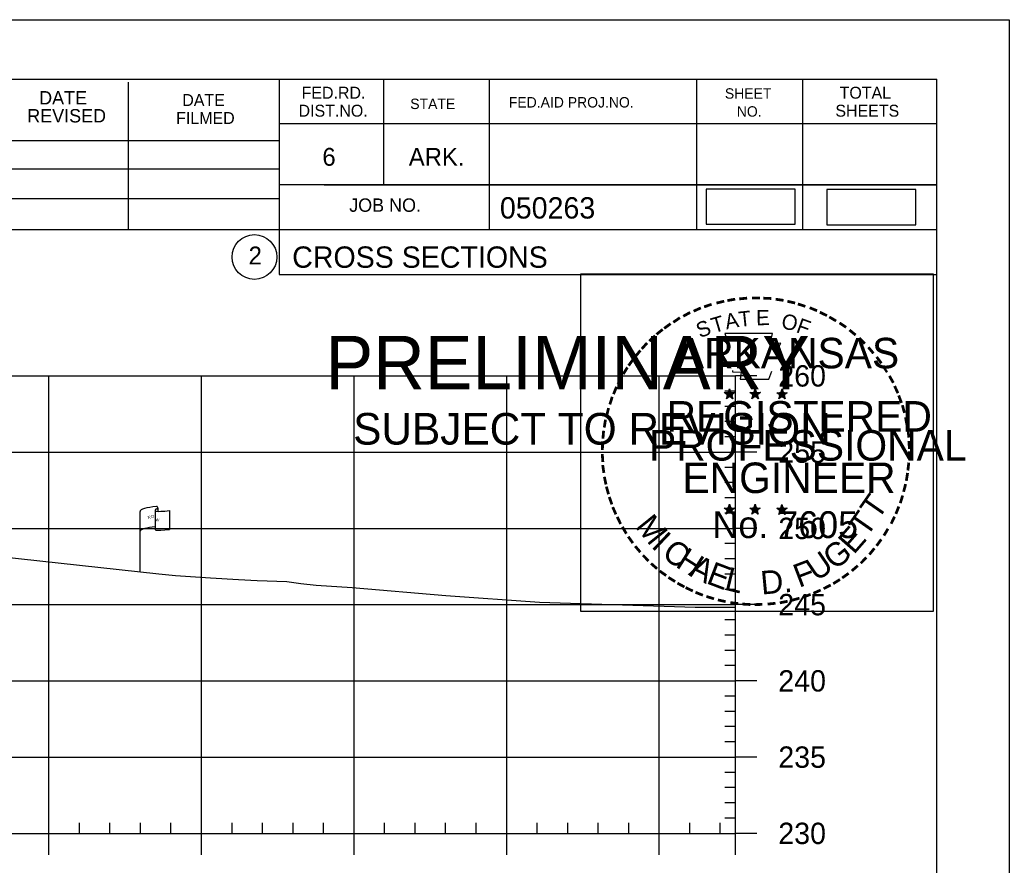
# Model space of a CAD drawing. Extents: x 1365647 to 1367999, y 387113 to 400173.
# Drawn here: x 1365992.2 to 1366057, y 390304 to 390359.5 of the extents above; entities that cross this region are included whole.
import ezdxf

# ---------------------------------------------------------------- set-up
doc = ezdxf.new("R2010")
doc.units = 0
for name, color, linetype in [('E_Existing ROW', 7, 'Continuous'), ('R_Axis', 7, 'Continuous'), ('R_Axis Annot', 7, 'Continuous'), ('R_Border', 7, 'Continuous'), ('R_Border PE', 7, 'Continuous'), ('R_Border Prem', 7, 'Continuous'), ('R_Detour', 7, 'Continuous'), ('R_Exist Surface', 7, 'Continuous'), ('R_Grid', 7, 'Continuous'), ('R_No Plot', 7, 'Continuous')]:
    doc.layers.add(name, color=color, linetype=linetype)

msp = doc.modelspace()

# ---------------------------------------------------------------- linework, layer by layer
at = {"layer": 'E_Existing ROW'}
for p, q in [((1366001.227, 390327.468), (1366001.227, 390327.228)), ((1366000.064, 390323.267), (1366000.064, 390327.217)), ((1366001.06, 390327.312), (1366001.06, 390327.298)), ((1366001.06, 390327.298), (1366001.06, 390326.072)), ((1366001.995, 390327.274), (1366001.995, 390326.034))]:
    msp.add_line(p, q, dxfattribs=at)
for centre, radius, start, end in [((1366001.149, 390327.468), 0.0783, 263.07118, 93.95638), ((1366001.138, 390327.312), 0.078, 88.6458, 274.28284), ((1366001.138, 390326.072), 0.0783, 180, 273.95638)]:
    msp.add_arc(centre, radius, start, end, dxfattribs=at)
for centre, major_axis, ratio, start_param, end_param in [((1366001.646, 390327.261), (-1.582, -0.043), 0.19887, 5.030368, 6.283185), ((1366002.354, 390327.376), (-1.227, -0.134), 0.052933, 0.159456, 1.268315), ((1366001.641, 390325.943), (-1.582, -0.043), 0.19887, 5.083035, 6.194897), ((1366002.354, 390326.136), (-1.227, -0.134), 0.052933, 0.159456, 1.268315)]:
    msp.add_ellipse(centre, major_axis=major_axis, ratio=ratio, start_param=start_param, end_param=end_param, dxfattribs=at)
at = {"layer": 'R_Axis'}
for p, q in [((1366039.095, 390306.111), (1366039.095, 390336.111)), ((1366040.495, 390336.111), (1366039.095, 390336.111)), ((1366039.095, 390335.111), (1366038.395, 390335.111)), ((1366039.095, 390334.111), (1366038.395, 390334.111)), ((1366039.095, 390333.111), (1366038.395, 390333.111)), ((1366039.095, 390332.111), (1366038.395, 390332.111)), ((1366040.495, 390331.111), (1366039.095, 390331.111)), ((1366039.095, 390330.111), (1366038.395, 390330.111)), ((1366039.095, 390329.111), (1366038.395, 390329.111)), ((1366039.095, 390328.111), (1366038.395, 390328.111)), ((1366039.095, 390327.111), (1366038.395, 390327.111)), ((1366040.495, 390326.111), (1366039.095, 390326.111)), ((1366039.095, 390325.111), (1366038.395, 390325.111)), ((1366039.095, 390324.111), (1366038.395, 390324.111)), ((1366039.095, 390323.111), (1366038.395, 390323.111)), ((1366039.095, 390322.111), (1366038.395, 390322.111)), ((1366040.495, 390321.111), (1366039.095, 390321.111)), ((1366039.095, 390320.111), (1366038.395, 390320.111)), ((1366039.095, 390319.111), (1366038.395, 390319.111)), ((1366039.095, 390318.111), (1366038.395, 390318.111)), ((1366039.095, 390317.111), (1366038.395, 390317.111)), ((1366040.495, 390316.111), (1366039.095, 390316.111)), ((1366039.095, 390315.111), (1366038.395, 390315.111)), ((1366039.095, 390314.111), (1366038.395, 390314.111)), ((1366039.095, 390313.111), (1366038.395, 390313.111)), ((1366039.095, 390312.111), (1366038.395, 390312.111)), ((1366040.495, 390311.111), (1366039.095, 390311.111)), ((1366039.095, 390310.111), (1366038.395, 390310.111)), ((1366039.095, 390309.111), (1366038.395, 390309.111)), ((1366039.095, 390308.111), (1366038.395, 390308.111)), ((1365996.095, 390306.111), (1365996.095, 390306.811)), ((1365998.095, 390306.111), (1365998.095, 390306.811)), ((1366000.095, 390306.111), (1366000.095, 390306.811)), ((1366002.095, 390306.111), (1366002.095, 390306.811)), ((1366006.095, 390306.111), (1366006.095, 390306.811)), ((1366008.095, 390306.111), (1366008.095, 390306.811)), ((1366010.095, 390306.111), (1366010.095, 390306.811)), ((1366012.095, 390306.111), (1366012.095, 390306.811)), ((1366016.095, 390306.111), (1366016.095, 390306.811)), ((1366018.095, 390306.111), (1366018.095, 390306.811)), ((1366020.095, 390306.111), (1366020.095, 390306.811)), ((1366022.095, 390306.111), (1366022.095, 390306.811)), ((1366026.095, 390306.111), (1366026.095, 390306.811)), ((1366028.095, 390306.111), (1366028.095, 390306.811)), ((1366030.095, 390306.111), (1366030.095, 390306.811)), ((1366032.095, 390306.111), (1366032.095, 390306.811)), ((1366036.095, 390306.111), (1366036.095, 390306.811)), ((1366038.095, 390306.111), (1366038.095, 390306.811)), ((1366039.095, 390307.111), (1366038.395, 390307.111)), ((1365749.095, 390306.111), (1366039.095, 390306.111)), ((1365994.095, 390304.711), (1365994.095, 390306.111)), ((1366004.095, 390304.711), (1366004.095, 390306.111)), ((1366014.095, 390304.711), (1366014.095, 390306.111)), ((1366024.095, 390304.711), (1366024.095, 390306.111)), ((1366034.095, 390304.711), (1366034.095, 390306.111)), ((1366039.095, 390304.711), (1366039.095, 390306.111)), ((1366040.495, 390306.111), (1366039.095, 390306.111))]:
    msp.add_line(p, q, dxfattribs=at)
at = {"layer": 'R_Border'}
for p, q in [((1365736.095, 390355.571), (1366052.275, 390355.571)), ((1365999.315, 390345.691), (1365999.315, 390355.371)), ((1366009.175, 390355.571), (1366009.175, 390342.771)), ((1366016.015, 390355.571), (1366016.015, 390348.631)), ((1366022.955, 390355.571), (1366022.955, 390345.691)), ((1366036.535, 390355.571), (1366036.535, 390345.691)), ((1366043.475, 390355.571), (1366043.475, 390345.691)), ((1366052.275, 390150.111), (1366052.275, 390355.571)), ((1366052.275, 390352.631), (1366009.175, 390352.631)), ((1366052.275, 390352.651), (1366052.275, 390352.651)), ((1365970.015, 390351.551), (1366009.175, 390351.551)), ((1365970.015, 390349.691), (1366009.175, 390349.691)), ((1366052.275, 390348.631), (1366009.175, 390348.631)), ((1366012.135, 390348.631), (1366052.275, 390348.631)), ((1365970.015, 390347.751), (1366009.175, 390347.751)), ((1366052.275, 390345.691), (1365970.015, 390345.691)), ((1366009.175, 390342.771), (1366052.275, 390342.771))]:
    msp.add_line(p, q, dxfattribs=at)
msp.add_circle((1366007.562, 390343.906), 1.467, dxfattribs=at)
at = {"layer": 'R_Border PE'}
for p, q in [((1366038.705, 390335.271), (1366038.664, 390335.019)), ((1366038.705, 390334.906), (1366038.705, 390335.271)), ((1366038.705, 390335.271), (1366038.754, 390335.021)), ((1366040.375, 390335.271), (1366040.334, 390335.019)), ((1366040.375, 390334.906), (1366040.375, 390335.271)), ((1366040.375, 390335.271), (1366040.424, 390335.021)), ((1366042.139, 390335.259), (1366042.098, 390335.007)), ((1366042.139, 390334.894), (1366042.139, 390335.259)), ((1366042.139, 390335.259), (1366042.188, 390335.009)), ((1366038.356, 390335.017), (1366038.705, 390334.906)), ((1366038.356, 390335.017), (1366038.609, 390334.972)), ((1366038.356, 390335.017), (1366038.593, 390334.895)), ((1366038.489, 390334.609), (1366038.705, 390334.906)), ((1366038.489, 390334.609), (1366038.615, 390334.853)), ((1366038.489, 390334.609), (1366038.703, 390334.826)), ((1366038.918, 390334.609), (1366038.703, 390334.823)), ((1366039.052, 390335.017), (1366038.705, 390334.906)), ((1366038.918, 390334.609), (1366038.705, 390334.906)), ((1366039.052, 390335.017), (1366038.766, 390334.968)), ((1366038.918, 390334.609), (1366038.781, 390334.9)), ((1366039.052, 390335.017), (1366038.848, 390334.915)), ((1366040.026, 390335.017), (1366040.375, 390334.906)), ((1366040.026, 390335.017), (1366040.279, 390334.972)), ((1366040.026, 390335.017), (1366040.263, 390334.895)), ((1366040.159, 390334.609), (1366040.375, 390334.906)), ((1366040.159, 390334.609), (1366040.285, 390334.853)), ((1366040.159, 390334.609), (1366040.373, 390334.826)), ((1366040.588, 390334.609), (1366040.373, 390334.823)), ((1366040.722, 390335.017), (1366040.375, 390334.906)), ((1366040.588, 390334.609), (1366040.375, 390334.906)), ((1366040.722, 390335.017), (1366040.436, 390334.968)), ((1366040.588, 390334.609), (1366040.451, 390334.9)), ((1366040.722, 390335.017), (1366040.518, 390334.915)), ((1366041.79, 390335.005), (1366042.139, 390334.894)), ((1366041.79, 390335.005), (1366042.043, 390334.96)), ((1366041.79, 390335.005), (1366042.027, 390334.883)), ((1366041.923, 390334.597), (1366042.139, 390334.894)), ((1366041.923, 390334.597), (1366042.049, 390334.841)), ((1366041.923, 390334.597), (1366042.137, 390334.814)), ((1366042.352, 390334.597), (1366042.137, 390334.811)), ((1366042.486, 390335.005), (1366042.139, 390334.894)), ((1366042.352, 390334.597), (1366042.139, 390334.894)), ((1366042.486, 390335.005), (1366042.2, 390334.956)), ((1366042.352, 390334.597), (1366042.215, 390334.888)), ((1366042.486, 390335.005), (1366042.282, 390334.903)), ((1366038.352, 390327.444), (1366038.701, 390327.333)), ((1366038.352, 390327.444), (1366038.605, 390327.399)), ((1366038.352, 390327.444), (1366038.589, 390327.322)), ((1366038.701, 390327.698), (1366038.66, 390327.446)), ((1366038.701, 390327.333), (1366038.701, 390327.698)), ((1366038.701, 390327.698), (1366038.75, 390327.448)), ((1366039.048, 390327.444), (1366038.701, 390327.333)), ((1366039.048, 390327.444), (1366038.762, 390327.395)), ((1366039.048, 390327.444), (1366038.844, 390327.342)), ((1366040.021, 390327.444), (1366040.37, 390327.333)), ((1366040.021, 390327.444), (1366040.274, 390327.399)), ((1366040.021, 390327.444), (1366040.258, 390327.322)), ((1366040.37, 390327.698), (1366040.329, 390327.446)), ((1366040.37, 390327.333), (1366040.37, 390327.698)), ((1366040.37, 390327.698), (1366040.419, 390327.448)), ((1366040.717, 390327.444), (1366040.37, 390327.333)), ((1366040.717, 390327.444), (1366040.431, 390327.395)), ((1366040.717, 390327.444), (1366040.513, 390327.342)), ((1366041.788, 390327.434), (1366042.137, 390327.323)), ((1366041.788, 390327.434), (1366042.041, 390327.389)), ((1366041.788, 390327.434), (1366042.025, 390327.312)), ((1366042.137, 390327.688), (1366042.096, 390327.436)), ((1366042.137, 390327.323), (1366042.137, 390327.688)), ((1366042.137, 390327.688), (1366042.186, 390327.438)), ((1366042.484, 390327.434), (1366042.137, 390327.323)), ((1366042.484, 390327.434), (1366042.198, 390327.385)), ((1366042.484, 390327.434), (1366042.28, 390327.332)), ((1366038.485, 390327.036), (1366038.701, 390327.333)), ((1366038.485, 390327.036), (1366038.611, 390327.28)), ((1366038.485, 390327.036), (1366038.699, 390327.253)), ((1366038.914, 390327.036), (1366038.699, 390327.25)), ((1366038.914, 390327.036), (1366038.701, 390327.333)), ((1366038.914, 390327.036), (1366038.777, 390327.327)), ((1366040.154, 390327.036), (1366040.37, 390327.333)), ((1366040.154, 390327.036), (1366040.28, 390327.28)), ((1366040.154, 390327.036), (1366040.368, 390327.253)), ((1366040.583, 390327.036), (1366040.368, 390327.25)), ((1366040.583, 390327.036), (1366040.37, 390327.333)), ((1366040.583, 390327.036), (1366040.446, 390327.327)), ((1366041.921, 390327.026), (1366042.137, 390327.323)), ((1366041.921, 390327.026), (1366042.047, 390327.27)), ((1366041.921, 390327.026), (1366042.135, 390327.243)), ((1366042.35, 390327.026), (1366042.135, 390327.24)), ((1366042.35, 390327.026), (1366042.137, 390327.323)), ((1366042.35, 390327.026), (1366042.213, 390327.317))]:
    msp.add_line(p, q, dxfattribs=at)
for points in [[(1366038.397, 390338.895), (1366038.666, 390338.068)], [(1366041.908, 390337.973), (1366042.05, 390338.257), (1366041.365, 390338.233), (1366041.513, 390338.895), (1366038.397, 390338.895)], [(1366038.889, 390336.472), (1366038.889, 390336.385), (1366039.452, 390336.366), (1366039.398, 390335.893), (1366041.268, 390335.893), (1366041.469, 390336.429)], [(1366038.705, 390335.271), (1366038.918, 390334.609), (1366038.356, 390335.017), (1366039.052, 390335.017), (1366038.489, 390334.609), (1366038.705, 390335.271)], [(1366040.375, 390335.271), (1366040.588, 390334.609), (1366040.026, 390335.017), (1366040.722, 390335.017), (1366040.159, 390334.609), (1366040.375, 390335.271)], [(1366042.139, 390335.259), (1366042.352, 390334.597), (1366041.79, 390335.005), (1366042.486, 390335.005), (1366041.923, 390334.597), (1366042.139, 390335.259)], [(1366038.701, 390327.698), (1366038.914, 390327.036), (1366038.352, 390327.444), (1366039.048, 390327.444), (1366038.485, 390327.036), (1366038.701, 390327.698)], [(1366040.37, 390327.698), (1366040.583, 390327.036), (1366040.021, 390327.444), (1366040.717, 390327.444), (1366040.154, 390327.036), (1366040.37, 390327.698)], [(1366042.137, 390327.688), (1366042.35, 390327.026), (1366041.788, 390327.434), (1366042.484, 390327.434), (1366041.921, 390327.026), (1366042.137, 390327.688)]]:
    msp.add_lwpolyline(points, dxfattribs=at)
for centre, radius in [((1366038.704, 390334.906), 0.172), ((1366038.704, 390334.906), 0.145), ((1366038.704, 390334.906), 0.116), ((1366038.704, 390334.906), 0.0991), ((1366038.704, 390334.906), 0.0747), ((1366038.704, 390334.906), 0.0495), ((1366038.704, 390334.906), 0.0296), ((1366040.374, 390334.906), 0.172), ((1366040.374, 390334.906), 0.145), ((1366040.374, 390334.906), 0.116), ((1366040.374, 390334.906), 0.0991), ((1366040.374, 390334.906), 0.0747), ((1366040.374, 390334.906), 0.0495), ((1366040.374, 390334.906), 0.0296), ((1366042.138, 390334.894), 0.172), ((1366042.138, 390334.894), 0.145), ((1366042.138, 390334.894), 0.116), ((1366042.138, 390334.894), 0.0991), ((1366042.138, 390334.894), 0.0747), ((1366042.138, 390334.894), 0.0495), ((1366042.138, 390334.894), 0.0296), ((1366038.7, 390327.333), 0.172), ((1366038.7, 390327.333), 0.145), ((1366038.7, 390327.333), 0.116), ((1366038.7, 390327.333), 0.0991), ((1366040.369, 390327.333), 0.172), ((1366040.369, 390327.333), 0.145), ((1366040.369, 390327.333), 0.116), ((1366040.369, 390327.333), 0.0991), ((1366042.136, 390327.323), 0.172), ((1366042.136, 390327.323), 0.145), ((1366042.136, 390327.323), 0.116), ((1366042.136, 390327.323), 0.0991), ((1366038.7, 390327.333), 0.0747), ((1366038.7, 390327.333), 0.0495), ((1366038.7, 390327.333), 0.0296), ((1366040.369, 390327.333), 0.0747), ((1366040.369, 390327.333), 0.0495), ((1366040.369, 390327.333), 0.0296), ((1366042.136, 390327.323), 0.0747), ((1366042.136, 390327.323), 0.0495), ((1366042.136, 390327.323), 0.0296)]:
    msp.add_circle(centre, radius, dxfattribs=at)
at = {"layer": 'R_Detour'}
for points in [[(1366037.165, 390346.055), (1366042.998, 390346.055), (1366042.998, 390348.365), (1366037.165, 390348.365)], [(1366045.079, 390346.018), (1366050.912, 390346.018), (1366050.912, 390348.328), (1366045.079, 390348.328)]]:
    msp.add_lwpolyline(points, close=True, dxfattribs=at)
at = {"layer": 'R_Exist Surface'}
msp.add_lwpolyline([(1365945.487, 390324.769), (1365949.047, 390324.597), (1365949.905, 390324.556), (1365950.538, 390324.55), (1365952.513, 390324.59), (1365966.108, 390325.053), (1365969.184, 390325.101), (1365983.677, 390324.699), (1365986.873, 390324.699), (1366001.298, 390323.133), (1366002.395, 390323.027), (1366004.689, 390322.861), (1366006.509, 390322.763), (1366007.747, 390322.703), (1366009.692, 390322.625), (1366010.611, 390322.503), (1366011.614, 390322.382), (1366013.969, 390322.229), (1366020.111, 390321.711), (1366026.242, 390321.269), (1366036.453, 390320.954), (1366039.095, 390320.955)], dxfattribs=at)
at = {"layer": 'R_Grid'}
for p, q in [((1365749.095, 390336.111), (1366039.095, 390336.111)), ((1365994.095, 390306.111), (1365994.095, 390336.111)), ((1366004.095, 390306.111), (1366004.095, 390336.111)), ((1366014.095, 390306.111), (1366014.095, 390336.111)), ((1366024.095, 390306.111), (1366024.095, 390336.111)), ((1366034.095, 390306.111), (1366034.095, 390336.111)), ((1366039.095, 390306.111), (1366039.095, 390336.111)), ((1365749.095, 390331.111), (1366039.095, 390331.111)), ((1365749.095, 390326.111), (1366039.095, 390326.111)), ((1365749.095, 390321.111), (1366039.095, 390321.111)), ((1365749.095, 390316.111), (1366039.095, 390316.111)), ((1365749.095, 390311.111), (1366039.095, 390311.111)), ((1365749.095, 390306.111), (1366039.095, 390306.111))]:
    msp.add_line(p, q, dxfattribs=at)
at = {"layer": 'R_No Plot'}
msp.add_line((1365723.694, 390359.465), (1366057.027, 390359.465), dxfattribs=at)
for points in [[(1365723.687, 390359.465), (1366057.027, 390359.465), (1366057.027, 390146.128), (1365723.687, 390146.128)], [(1366028.946, 390342.803), (1366052.044, 390342.803), (1366052.044, 390320.653), (1366028.946, 390320.653)]]:
    msp.add_lwpolyline(points, close=True, dxfattribs=at)

# ---------------------------------------------------------------- texts
at = {"layer": 'E_Existing ROW'}
for s, height, rotation, p in [('R ', 0.2, 9.98841, (1366000.584, 390326.719)), (' O', 0.2, 9.98841, (1366000.729, 390326.764)), ('W', 0.2, 351.17882, (1366001.059, 390326.595)), ('DWB 11-9-07', 0.001, 90, (1366001.227, 390327.228)), ('DWB 11-9-07', 0.001, 5.07169, (1366001.985, 390326.034)), ('DWB 11-9-07', 0.001, 90, (1366000.064, 390323.267))]:
    msp.add_text(s, height=height, rotation=rotation, dxfattribs=at).set_placement(p)
at = {"layer": 'R_Axis Annot'}
for s, p in [('260', (1366041.895, 390335.411)), ('255', (1366041.895, 390330.411)), ('250', (1366041.895, 390325.411)), ('245', (1366041.895, 390320.411)), ('240', (1366041.895, 390315.411)), ('235', (1366041.895, 390310.411)), ('230', (1366041.895, 390305.411))]:
    msp.add_text(s, height=1.4, dxfattribs=at).set_placement(p)
at = {"layer": 'R_Border'}
for s, height, p in [('DATE', 0.8792, (1365993.455, 390353.911)), ('FED.RD.', 0.7819, (1366010.655, 390354.291)), ('SHEET', 0.684, (1366038.395, 390354.291)), ('TOTAL', 0.7819, (1366045.915, 390354.291)), ('DATE', 0.7819, (1366002.835, 390353.811)), ('STATE', 0.684, (1366017.775, 390353.611)), ('FED.AID PROJ.NO.', 0.684, (1366024.235, 390353.711)), ('REVISED', 0.8792, (1365992.675, 390352.731)), ('FILMED', 0.7819, (1366002.435, 390352.631)), ('DIST.NO.', 0.7819, (1366010.455, 390353.111)), ('NO.', 0.684, (1366039.175, 390353.111)), ('SHEETS', 0.7819, (1366045.635, 390353.111)), ('6', 1.172, (1366012.015, 390349.891)), ('ARK.', 1.1723, (1366017.675, 390349.891)), ('JOB NO.', 0.8792, (1366013.775, 390346.871)), ('050263', 1.4, (1366023.651, 390346.43)), ('2', 1.172, (1366007.179, 390343.42)), ('CROSS SECTIONS', 1.4, (1366010.038, 390343.201))]:
    msp.add_text(s, height=height, rotation=360, dxfattribs=at).set_placement(p)
at = {"layer": 'R_Border PE'}
for s, height, rotation, p in [('-', 1.6, 13.63015, (1366037.895, 390340.263)), ('-', 1.6, 10.21935, (1366038.573, 390340.425)), ('-', 1.6, 5.89682, (1366039.302, 390340.535)), ('-', 1.6, 0.18623, (1366040.074, 390340.607)), ('-', 1.6, 357.74304, (1366040.797, 390340.594)), ('-', 1.6, 352.16172, (1366041.541, 390340.538)), ('-', 1.6, 347.20489, (1366042.26, 390340.424)), ('-', 1.6, 24.30721, (1366036.511, 390339.753)), ('-', 1.6, 19.17608, (1366037.145, 390340.022)), ('T', 1, 6.02276, (1366039.341, 390339.321)), ('E', 1, 0.83234, (1366040.446, 390339.431)), ('-', 1.6, 342.3362, (1366042.895, 390340.269)), ('-', 1.6, 337.85509, (1366043.63, 390340.046)), ('-', 1.6, 34.06357, (1366035.281, 390339.066)), ('-', 1.6, 28.79182, (1366035.878, 390339.436)), ('S', 1, 21.59401, (1366036.752, 390338.573)), ('T', 1, 16.4036, (1366037.666, 390338.904)), ('A', 1, 11.21318, (1366038.492, 390339.155)), ('O', 1, 350.4515, (1366042.05, 390339.221)), ('F', 1, 340.07066, (1366043.004, 390338.993)), ('-', 1.6, 334.12109, (1366044.261, 390339.775)), ('-', 1.6, 329.64089, (1366044.84, 390339.492)), ('-', 1.6, 38.95066, (1366034.227, 390338.293)), ('-', 1.6, 36.23174, (1366034.703, 390338.671)), ('-', 1.6, 325.86266, (1366045.483, 390339.131)), ('-', 1.6, 320.52971, (1366046.093, 390338.705)), ('-', 1.6, 42.96224, (1366033.794, 390337.876)), ('ARKANSAS', 2, 360, (1366035.25, 390336.607)), ('-', 1.6, 315.57859, (1366046.692, 390338.217)), ('-', 1.6, 50.61417, (1366032.943, 390336.912)), ('-', 1.6, 48.42305, (1366033.346, 390337.398)), ('-', 1.6, 309.87973, (1366047.261, 390337.667)), ('-', 1.6, 54.23247, (1366032.53, 390336.345)), ('-', 1.6, 306.65218, (1366047.786, 390337.065)), ('-', 1.6, 58.07063, (1366032.205, 390335.818)), ('-', 1.4, 303.67529, (1366048.272, 390336.497)), ('-', 1.6, 62.87135, (1366031.892, 390335.204)), ('-', 1.6, 299.66835, (1366048.591, 390335.89)), ('-', 1.6, 67.77427, (1366031.633, 390334.593)), ('-', 1.6, 294.66279, (1366048.915, 390335.278)), ('-', 1.6, 72.39447, (1366031.414, 390333.963)), ('DWB', 0.01, 360, (1366038.691, 390334.901)), ('DWB', 0.01, 360, (1366040.361, 390334.901)), ('DWB', 0.01, 360, (1366042.125, 390334.889)), ('-', 1.6, 290.57283, (1366049.172, 390334.701)), ('-', 1.6, 75.46096, (1366031.217, 390333.249)), ('REGISTERED', 2, 360, (1366034.572, 390332.458)), ('-', 1.6, 285.12326, (1366049.406, 390334.121)), ('-', 1.6, 81.20126, (1366031.085, 390332.536)), ('-', 1.6, 280.54934, (1366049.606, 390333.379)), ('-', 1.6, 276.59616, (1366049.768, 390332.611)), ('-', 1.6, 85.18634, (1366031.009, 390331.845)), ('PROFESSIONAL', 2, 360, (1366033.424, 390330.554)), ('-', 1.6, 89.06224, (1366030.984, 390331.144)), ('-', 1.6, 274.33011, (1366049.828, 390331.889)), ('-', 1.6, 94.19588, (1366031.019, 390330.419)), ('-', 1.6, 269.94067, (1366049.862, 390331.257)), ('-', 1.6, 98.94793, (1366031.091, 390329.752)), ('ENGINEER', 2, 360, (1366035.611, 390328.429)), ('-', 1.6, 263.5172, (1366049.843, 390330.591)), ('-', 1.6, 101.71495, (1366031.226, 390329.019)), ('-', 1.6, 260.99529, (1366049.772, 390329.937)), ('-', 1.6, 105.45785, (1366031.388, 390328.424)), ('-', 1.6, 255.7626, (1366049.662, 390329.259)), ('-', 1.6, 109.08742, (1366031.603, 390327.793)), ('T', 1.54, 55.05496, (1366048.42, 390326.598)), ('-', 1.6, 252.86809, (1366049.481, 390328.539)), ('-', 1.6, 114.06432, (1366031.857, 390327.197)), ('-', 1.6, 247.88866, (1366049.258, 390327.866)), ('-', 1.6, 115.72885, (1366032.162, 390326.579)), ('M', 1.54, 308.91747, (1366032.472, 390326.224)), ('No. 7605', 1.757, 360, (1366037.585, 390325.478)), ('DWB', 0.01, 360, (1366038.686, 390327.329)), ('DWB', 0.01, 360, (1366040.355, 390327.327)), ('DWB', 0.01, 360, (1366042.122, 390327.318)), ('T', 1.54, 55.05496, (1366047.689, 390325.478)), ('-', 1.6, 244.61971, (1366048.996, 390327.237)), ('-', 1.6, 120.44712, (1366032.519, 390325.993)), ('E', 1.54, 48.73133, (1366046.843, 390324.351)), ('-', 1.6, 239.07125, (1366048.602, 390326.485)), ('-', 1.6, 125.89344, (1366032.922, 390325.432)), ('I', 1.54, 316.46364, (1366033.514, 390324.904)), ('-', 1.6, 130.71812, (1366033.384, 390324.88)), ('C', 1.54, 324.01974, (1366034.187, 390324.281)), ('H', 1.54, 327.53419, (1366035.097, 390323.626)), ('G', 1.54, 38.21734, (1366045.59, 390323.331)), ('-', 1.6, 231.25377, (1366047.77, 390325.266)), ('-', 1.6, 233.84524, (1366048.2, 390325.832)), ('-', 1.6, 134.22381, (1366033.901, 390324.335)), ('A', 1.54, 332.55127, (1366035.951, 390323.089)), ('U', 1.54, 34.40523, (1366044.391, 390322.598)), ('-', 1.6, 225.76533, (1366047.291, 390324.702)), ('-', 1.6, 138.93382, (1366034.426, 390323.871)), ('E', 1.54, 339.20679, (1366037.109, 390322.527)), ('L', 1.54, 346.2929, (1366038.301, 390322.103)), ('F', 1.54, 20.82016, (1366043.254, 390322.204)), ('-', 1.6, 221.08509, (1366046.769, 390324.193)), ('-', 1.6, 144.64634, (1366034.982, 390323.465)), ('-', 1.6, 148.08978, (1366035.543, 390323.094)), ('D.', 1.54, 5.26016, (1366040.804, 390321.766)), ('-', 1.6, 215.73633, (1366046.22, 390323.721)), ('-', 1.6, 151.57039, (1366036.122, 390322.769)), ('-', 1.6, 154.60019, (1366036.644, 390322.522)), ('-', 1.6, 207.35684, (1366045.128, 390322.988)), ('-', 1.6, 212.24909, (1366045.686, 390323.334)), ('-', 1.6, 158.56121, (1366037.268, 390322.268)), ('-', 1.6, 162.79826, (1366037.955, 390322.055)), ('-', 1.6, 195.47429, (1366043.208, 390322.154)), ('-', 1.6, 200.71842, (1366043.885, 390322.396)), ('-', 1.6, 204.25161, (1366044.504, 390322.669)), ('-', 1.6, 167.55551, (1366038.67, 390321.891)), ('-', 1.6, 173.11546, (1366039.442, 390321.781)), ('-', 1.6, 176.51827, (1366040.19, 390321.728)), ('-', 1.6, 181.59176, (1366040.934, 390321.747)), ('-', 1.6, 185.81666, (1366041.743, 390321.823)), ('-', 1.6, 191.28576, (1366042.479, 390321.955))]:
    msp.add_text(s, height=height, rotation=rotation, dxfattribs=at).set_placement(p)
at = {"layer": 'R_Border Prem'}
for s, height, p in [('PRELIMINARY', 3.5, (1366012.226, 390335.234)), ('DWB', 0.01, (1366012.973, 390337.083)), ('SUBJECT TO REVISION', 2.07511, (1366014.035, 390331.605))]:
    msp.add_text(s, height=height, rotation=360, dxfattribs=at).set_placement(p)

doc.saveas('drawing.dxf')
